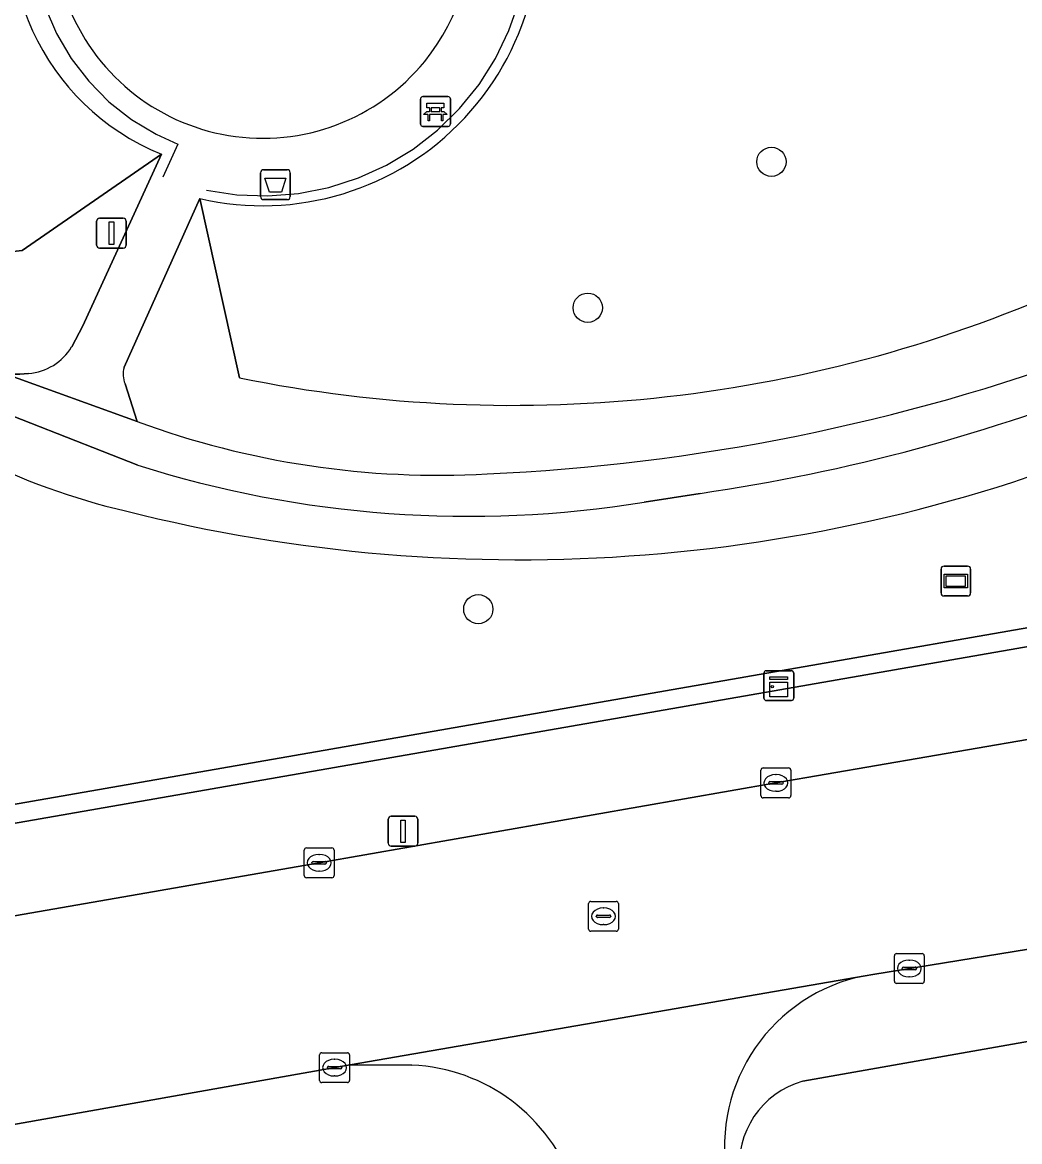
# Model space of a CAD drawing. Extents: x 162879 to 165540, y 384011 to 385181.
# Drawn here: x 164336.28 to 164369.65, y 384758.06 to 384795.54 of the extents above; entities that cross this region are included whole.
import ezdxf

# ---------------------------------------------------------------- set-up
doc = ezdxf.new("R2010")
doc.units = 0
for name, color, linetype in [('IMGEO_Afvalbak', 7, 'Continuous'), ('IMGEO_Bank', 7, 'Continuous'), ('IMGEO_Boom', 7, 'Continuous'), ('IMGEO_Groenvoorziening', 7, 'Continuous'), ('IMGEO_Hek', 7, 'Continuous'), ('IMGEO_Kast', 7, 'Continuous'), ('IMGEO_Kolk', 7, 'Continuous'), ('IMGEO_Lichtmast', 7, 'Continuous'), ('IMGEO_Rijbaan_lokaal_gesloten', 7, 'Continuous'), ('IMGEO_Rijbaan_lokaal_open', 7, 'Continuous'), ('IMGEO_Rioolput', 7, 'Continuous'), ('IMGEO_Terreindeel_zand', 7, 'Continuous'), ('IMGEO_Verkeersbordpaal', 7, 'Continuous'), ('IMGEO_Verkeerseiland_open', 7, 'Continuous'), ('IMGEO_Verklikker', 7, 'Continuous'), ('IMGEO_Voetpad_gesloten', 7, 'Continuous'), ('IMGEO_Voetpad_open', 7, 'Continuous')]:
    doc.layers.add(name, color=color, linetype=linetype)

msp = doc.modelspace()

# ---------------------------------------------------------------- linework, layer by layer
at = {"layer": 'IMGEO_Afvalbak'}
for p, q in [((164344.25, 384789.703), (164344.25, 384790.503)), ((164344.25, 384790.503), (164344.25, 384789.703)), ((164344.35, 384790.603), (164345.14, 384790.603)), ((164345.14, 384790.603), (164344.35, 384790.603)), ((164345.24, 384790.503), (164345.24, 384789.703)), ((164345.24, 384789.703), (164345.24, 384790.503)), ((164345.14, 384789.603), (164344.35, 384789.603)), ((164344.35, 384789.603), (164345.14, 384789.603))]:
    msp.add_line(p, q, dxfattribs=at)
msp.add_lwpolyline([(164344.393, 384790.317), (164345.097, 384790.317), (164344.948, 384789.847), (164344.542, 384789.847), (164344.393, 384790.317)], dxfattribs=at)
for centre, start, end in [((164344.35, 384790.503), 90, 180), ((164344.35, 384790.503), 90, 180), ((164345.14, 384790.503), 0, 90), ((164345.14, 384790.503), 360, 90), ((164344.35, 384789.703), 180, 270), ((164344.35, 384789.703), 180, 270), ((164345.14, 384789.703), 270, 0), ((164345.14, 384789.703), 270, 0)]:
    msp.add_arc(centre, 0.1, start, end, dxfattribs=at)
at = {"layer": 'IMGEO_Bank'}
for p, q in [((164349.6, 384792.127), (164349.6, 384792.968)), ((164349.6, 384792.968), (164349.6, 384792.127)), ((164349.675, 384793.052), (164350.516, 384793.052)), ((164350.516, 384793.052), (164349.675, 384793.052)), ((164350.6, 384792.977), (164350.6, 384792.136)), ((164350.6, 384792.136), (164350.6, 384792.977)), ((164349.909, 384792.558), (164349.909, 384792.664)), ((164349.953, 384792.664), (164349.953, 384792.558)), ((164350.241, 384792.67), (164349.959, 384792.67)), ((164350.247, 384792.558), (164350.247, 384792.664)), ((164350.291, 384792.664), (164350.291, 384792.558)), ((164350.297, 384792.45), (164349.904, 384792.45)), ((164349.959, 384792.552), (164350.241, 384792.552)), ((164350.525, 384792.052), (164349.684, 384792.052)), ((164349.684, 384792.052), (164350.525, 384792.052))]:
    msp.add_line(p, q, dxfattribs=at)
for points in [[(164349.903, 384792.67), (164349.817, 384792.67), (164349.817, 384792.831), (164350.38, 384792.831), (164350.38, 384792.67), (164350.297, 384792.67)], [(164349.847, 384792.45), (164349.705, 384792.45), (164349.817, 384792.552), (164349.903, 384792.552)], [(164349.897, 384792.443), (164349.897, 384792.236), (164349.854, 384792.236), (164349.854, 384792.443)], [(164350.297, 384792.552), (164350.38, 384792.552), (164350.492, 384792.45), (164350.353, 384792.45)], [(164350.347, 384792.443), (164350.347, 384792.236), (164350.303, 384792.236), (164350.303, 384792.443)]]:
    msp.add_lwpolyline(points, dxfattribs=at)
for centre, radius, start, end in [((164349.678, 384792.974), 0.0779, 92.4484, 184.2845), ((164349.678, 384792.974), 0.0779, 92.4484, 184.2845), ((164350.522, 384792.974), 0.0779, 2.4484, 94.2845), ((164350.522, 384792.974), 0.0779, 2.4484, 94.2845), ((164349.902, 384792.663), 0.00671, 2.8957, 87.1043), ((164349.902, 384792.559), 0.00671, 272.8957, 357.1043), ((164349.959, 384792.663), 0.00671, 92.8957, 177.1043), ((164349.959, 384792.559), 0.00671, 182.8957, 267.1043), ((164350.241, 384792.663), 0.00671, 2.8957, 87.1043), ((164350.241, 384792.559), 0.00671, 272.8957, 357.1043), ((164350.298, 384792.663), 0.00671, 92.8957, 177.1043), ((164350.298, 384792.559), 0.00671, 182.8957, 267.1043), ((164349.847, 384792.443), 0.00671, 2.8957, 87.1043), ((164349.904, 384792.443), 0.00671, 92.8957, 177.1043), ((164350.296, 384792.443), 0.00671, 2.8957, 87.1043), ((164350.353, 384792.443), 0.00671, 92.8957, 177.1043), ((164349.678, 384792.13), 0.0779, 182.4484, 274.2845), ((164349.678, 384792.13), 0.0779, 182.4484, 274.2845), ((164350.522, 384792.13), 0.0779, 272.4484, 4.2845), ((164350.522, 384792.13), 0.0779, 272.4484, 4.2845)]:
    msp.add_arc(centre, radius, start, end, dxfattribs=at)
at = {"layer": 'IMGEO_Boom'}
for centre in [(164361.347, 384790.867), (164355.199, 384785.981), (164351.536, 384775.89)]:
    msp.add_circle(centre, 0.489, dxfattribs=at)
at = {"layer": 'IMGEO_Groenvoorziening'}
for points in [[(164325.845, 384790.757), (164333.596, 384787.6), (164336.268, 384787.898), (164340.93, 384791.126)], [(164337.925, 384784.67), (164338.304, 384785.38), (164340.93, 384791.126), (164336.268, 384787.898), (164333.596, 384787.6), (164325.845, 384790.757)], [(164343.545, 384783.635), (164342.212, 384789.636), (164339.682, 384783.987)], [(164342.212, 384789.636), (164343.545, 384783.635)], [(164322.894, 384789.312), (164335.727, 384783.755), (164336.194, 384783.755), (164336.485, 384783.783)], [(164340.139, 384780.709), (164335.354, 384782.585), (164324.417, 384787.373)], [(164339.713, 384783.431), (164340.112, 384782.175)], [(164282.829, 384765.172), (164283.45, 384761.019), (164283.687, 384760.203), (164300.25, 384763.088), (164300.077, 384764.098), (164299.838, 384765.042), (164303.716, 384765.684), (164303.794, 384764.751), (164303.957, 384763.77), (164379.249, 384776.9), (164399.038, 384780.326)], [(164358.958, 384779.768), (164357.09, 384779.473)], [(164371.502, 384761.692), (164362.401, 384760.083)]]:
    msp.add_lwpolyline(points, dxfattribs=at)
for centre, radius, start, end in [((164344.308, 384798.66), 9.264, 256.9201, 77.0851), ((164343.956, 384798.6), 8.064, 161.028, 247.9624), ((164352.688, 384828.569), 45.855, 258.4985, 294.4368), ((164352.688, 384828.569), 45.855, 258.4985, 294.4368), ((164336.34, 384785.63), 1.853, 274.4809, 328.7829), ((164348.795, 384848.017), 67.668, 272.57644, 290.24989), ((164340.446, 384783.751), 0.8, 162.8272, 203.5553), ((164350.08, 384841.152), 62.023, 278.22963, 291.96902), ((164350.21, 384809.56), 29.187, 249.7592, 273.196), ((164352.894, 384831.377), 53.832, 255.8467, 293.1567), ((164352.894, 384831.377), 53.832, 255.8467, 293.1567), ((164344.891, 384801.342), 22.756, 243.2198, 256.8935), ((164344.891, 384801.342), 22.756, 243.2198, 256.8935), ((164351.21, 384815.686), 36.687, 252.4362, 279.223), ((164363.173, 384757.289), 2.899, 105.4477, 186.9791)]:
    msp.add_arc(centre, radius, start, end, dxfattribs=at)
at = {"layer": 'IMGEO_Hek'}
for points in [[(164337.04, 384796.042), (164337.42, 384795.158), (164337.907, 384794.328), (164338.494, 384793.565), (164339.171, 384792.88), (164339.928, 384792.285), (164340.752, 384791.789), (164341.479, 384791.458), (164340.971, 384790.349)], [(164342.433, 384789.922), (164343.456, 384789.765), (164344.491, 384789.727), (164345.522, 384789.809), (164346.538, 384790.01), (164347.523, 384790.327), (164348.466, 384790.756), (164349.352, 384791.291), (164350.17, 384791.924), (164350.91, 384792.648), (164351.561, 384793.453), (164352.115, 384794.328), (164352.563, 384795.261), (164352.901, 384796.239)]]:
    msp.add_lwpolyline(points, dxfattribs=at)
at = {"layer": 'IMGEO_Kast'}
for p, q in [((164361.17, 384773.831), (164362.011, 384773.831)), ((164362.011, 384773.831), (164361.17, 384773.831)), ((164361.095, 384772.906), (164361.095, 384773.747)), ((164361.095, 384773.747), (164361.095, 384772.906)), ((164362.095, 384773.756), (164362.095, 384772.915)), ((164362.095, 384772.915), (164362.095, 384773.756)), ((164362.02, 384772.831), (164361.179, 384772.831)), ((164361.179, 384772.831), (164362.02, 384772.831))]:
    msp.add_line(p, q, dxfattribs=at)
for points in [[(164361.29, 384773.621), (164361.89, 384773.621), (164361.89, 384773.536), (164361.29, 384773.536), (164361.29, 384773.621)], [(164361.29, 384773.446), (164361.89, 384773.446), (164361.89, 384772.957), (164361.29, 384772.957), (164361.29, 384773.446)]]:
    msp.add_lwpolyline(points, dxfattribs=at)
msp.add_circle((164361.374, 384773.295), 0.0377, dxfattribs=at)
for centre, start, end in [((164361.173, 384773.753), 92.4484, 184.2845), ((164361.173, 384773.753), 92.4484, 184.2845), ((164362.017, 384773.753), 2.4484, 94.2845), ((164362.017, 384773.753), 2.4484, 94.2845), ((164361.173, 384772.909), 182.4484, 274.2845), ((164361.173, 384772.909), 182.4484, 274.2845), ((164362.017, 384772.909), 272.4484, 4.2845), ((164362.017, 384772.909), 272.4484, 4.2845)]:
    msp.add_arc(centre, 0.0779, start, end, dxfattribs=at)
at = {"layer": 'IMGEO_Kolk'}
for p, q in [((164360.997, 384769.647), (164360.997, 384770.499)), ((164361.072, 384770.573), (164361.924, 384770.573)), ((164361.998, 384770.499), (164361.998, 384769.647)), ((164361.256, 384770.067), (164361.256, 384770.079)), ((164361.299, 384770.116), (164361.697, 384770.116)), ((164361.485, 384770.353), (164361.51, 384770.353)), ((164361.74, 384770.079), (164361.74, 384770.067)), ((164361.694, 384770.03), (164361.296, 384770.03)), ((164361.508, 384769.793), (164361.483, 384769.793)), ((164361.924, 384769.573), (164361.072, 384769.573)), ((164345.708, 384766.974), (164345.708, 384767.826)), ((164345.783, 384767.9), (164346.635, 384767.9)), ((164346.709, 384767.826), (164346.709, 384766.974)), ((164346.196, 384767.68), (164346.221, 384767.68)), ((164345.967, 384767.394), (164345.967, 384767.406)), ((164346.405, 384767.357), (164346.007, 384767.357)), ((164346.01, 384767.443), (164346.408, 384767.443)), ((164346.219, 384767.12), (164346.194, 384767.12)), ((164346.451, 384767.406), (164346.451, 384767.394)), ((164346.635, 384766.9), (164345.783, 384766.9)), ((164365.462, 384763.435), (164365.462, 384764.287)), ((164365.537, 384764.361), (164366.389, 384764.361)), ((164365.95, 384764.141), (164365.975, 384764.141)), ((164366.463, 384764.287), (164366.463, 384763.435)), ((164365.721, 384763.855), (164365.721, 384763.867)), ((164366.159, 384763.818), (164365.761, 384763.818)), ((164365.764, 384763.904), (164366.162, 384763.904)), ((164366.205, 384763.867), (164366.205, 384763.855)), ((164366.389, 384763.361), (164365.537, 384763.361)), ((164365.973, 384763.581), (164365.948, 384763.581)), ((164346.225, 384760.116), (164346.225, 384760.968)), ((164346.3, 384761.042), (164347.152, 384761.042)), ((164346.713, 384760.822), (164346.738, 384760.822)), ((164347.226, 384760.968), (164347.226, 384760.116)), ((164346.484, 384760.536), (164346.484, 384760.548)), ((164346.922, 384760.499), (164346.524, 384760.499)), ((164346.527, 384760.585), (164346.925, 384760.585)), ((164346.968, 384760.548), (164346.968, 384760.536)), ((164347.152, 384760.042), (164346.3, 384760.042)), ((164346.736, 384760.262), (164346.711, 384760.262))]:
    msp.add_line(p, q, dxfattribs=at)
for points in [[(164360.997, 384769.647), (164360.997, 384770.499)], [(164361.072, 384770.573), (164361.924, 384770.573)], [(164361.998, 384770.499), (164361.998, 384769.647)], [(164361.924, 384769.573), (164361.072, 384769.573)], [(164345.708, 384766.974), (164345.708, 384767.826)], [(164345.783, 384767.9), (164346.635, 384767.9)], [(164346.709, 384767.826), (164346.709, 384766.974)], [(164346.635, 384766.9), (164345.783, 384766.9)], [(164365.462, 384763.435), (164365.462, 384764.287)], [(164365.537, 384764.361), (164366.389, 384764.361)], [(164366.463, 384764.287), (164366.463, 384763.435)], [(164366.389, 384763.361), (164365.537, 384763.361)], [(164346.225, 384760.116), (164346.225, 384760.968)], [(164346.3, 384761.042), (164347.152, 384761.042)], [(164347.226, 384760.968), (164347.226, 384760.116)], [(164347.152, 384760.042), (164346.3, 384760.042)]]:
    msp.add_lwpolyline(points, dxfattribs=at)
for centre, radius, start, end in [((164361.074, 384770.497), 0.0765, 91.552, 178.448), ((164361.074, 384770.497), 0.0765, 91.552, 178.448), ((164361.922, 384770.497), 0.0765, 1.552, 88.448), ((164361.922, 384770.497), 0.0765, 1.552, 88.448), ((164361.296, 384770.076), 0.0403, 85.8775, 175.7526), ((164361.701, 384770.078), 0.0386, 1.7309, 96.639), ((164361.293, 384770.066), 0.0366, 178.938, 274.7102), ((164361.697, 384770.073), 0.043, 264.8664, 352.4533), ((164361.074, 384769.649), 0.0765, 181.552, 268.448), ((164361.074, 384769.649), 0.0765, 181.552, 268.448), ((164361.922, 384769.649), 0.0765, 271.552, 358.448), ((164361.922, 384769.649), 0.0765, 271.552, 358.448), ((164345.785, 384767.824), 0.0765, 91.552, 178.448), ((164345.785, 384767.824), 0.0765, 91.552, 178.448), ((164346.633, 384767.824), 0.0765, 1.552, 88.448), ((164346.633, 384767.824), 0.0765, 1.552, 88.448), ((164346.007, 384767.403), 0.0403, 85.8775, 175.7526), ((164346.004, 384767.393), 0.0366, 178.938, 274.7102), ((164346.408, 384767.4), 0.043, 264.8664, 352.4533), ((164346.412, 384767.405), 0.0386, 1.7309, 96.639), ((164345.785, 384766.976), 0.0765, 181.552, 268.448), ((164345.785, 384766.976), 0.0765, 181.552, 268.448), ((164346.633, 384766.976), 0.0765, 271.552, 358.448), ((164346.633, 384766.976), 0.0765, 271.552, 358.448), ((164365.539, 384764.285), 0.0765, 91.552, 178.448), ((164365.539, 384764.285), 0.0765, 91.552, 178.448), ((164366.387, 384764.285), 0.0765, 1.552, 88.448), ((164366.387, 384764.285), 0.0765, 1.552, 88.448), ((164365.761, 384763.864), 0.0403, 85.8775, 175.7526), ((164365.758, 384763.854), 0.0366, 178.938, 274.7102), ((164366.162, 384763.861), 0.043, 264.8664, 352.4533), ((164366.166, 384763.866), 0.0386, 1.7309, 96.639), ((164365.539, 384763.437), 0.0765, 181.552, 268.448), ((164365.539, 384763.437), 0.0765, 181.552, 268.448), ((164366.387, 384763.437), 0.0765, 271.552, 358.448), ((164366.387, 384763.437), 0.0765, 271.552, 358.448), ((164346.302, 384760.966), 0.0765, 91.552, 178.448), ((164346.302, 384760.966), 0.0765, 91.552, 178.448), ((164347.15, 384760.966), 0.0765, 1.552, 88.448), ((164347.15, 384760.966), 0.0765, 1.552, 88.448), ((164346.524, 384760.545), 0.0403, 85.8775, 175.7526), ((164346.521, 384760.535), 0.0366, 178.938, 274.7102), ((164346.925, 384760.542), 0.043, 264.8664, 352.4533), ((164346.929, 384760.547), 0.0386, 1.7309, 96.639), ((164346.302, 384760.118), 0.0765, 181.552, 268.448), ((164346.302, 384760.118), 0.0765, 181.552, 268.448), ((164347.15, 384760.118), 0.0765, 271.552, 358.448), ((164347.15, 384760.118), 0.0765, 271.552, 358.448)]:
    msp.add_arc(centre, radius, start, end, dxfattribs=at)
for centre, major_axis, ratio, start_param, end_param in [((164361.484, 384770.073), (-0.387, 0.002), 0.722429, 4.712389, 7.853982), ((164361.509, 384770.073), (-0.39, 0.002), 0.717154, 1.570796, 4.712389), ((164346.195, 384767.4), (-0.387, 0.002), 0.722429, 4.712389, 7.853982), ((164346.22, 384767.4), (-0.39, 0.002), 0.717154, 1.570796, 4.712389), ((164365.949, 384763.861), (-0.387, 0.002), 0.722429, 4.712389, 7.853982), ((164365.974, 384763.861), (-0.39, 0.002), 0.717154, 1.570796, 4.712389), ((164346.712, 384760.542), (-0.387, 0.002), 0.722429, 4.712389, 7.853982), ((164346.737, 384760.542), (-0.39, 0.002), 0.717154, 1.570796, 4.712389)]:
    msp.add_ellipse(centre, major_axis=major_axis, ratio=ratio, start_param=start_param, end_param=end_param, dxfattribs=at)
at = {"layer": 'IMGEO_Lichtmast'}
for p, q in [((164348.623, 384768.956), (164349.413, 384768.956)), ((164349.413, 384768.956), (164348.623, 384768.956)), ((164348.523, 384768.056), (164348.523, 384768.856)), ((164348.523, 384768.856), (164348.523, 384768.056)), ((164349.513, 384768.856), (164349.513, 384768.056)), ((164349.513, 384768.056), (164349.513, 384768.856)), ((164349.413, 384767.956), (164348.623, 384767.956)), ((164348.623, 384767.956), (164349.413, 384767.956))]:
    msp.add_line(p, q, dxfattribs=at)
msp.add_lwpolyline([(164348.943, 384768.831), (164349.093, 384768.831), (164349.093, 384768.081), (164348.943, 384768.081), (164348.943, 384768.831)], dxfattribs=at)
for centre, start, end in [((164348.623, 384768.856), 90, 180), ((164348.623, 384768.856), 90, 180), ((164349.413, 384768.856), 0, 90), ((164349.413, 384768.856), 360, 90), ((164348.623, 384768.056), 180, 270), ((164348.623, 384768.056), 180, 270), ((164349.413, 384768.056), 270, 0), ((164349.413, 384768.056), 270, 0)]:
    msp.add_arc(centre, 0.1, start, end, dxfattribs=at)
at = {"layer": 'IMGEO_Rijbaan_lokaal_gesloten'}
for points in [[(164371.601, 384771.819), (164361.498, 384770.071), (164346.209, 384767.398), (164324.914, 384763.697), (164289.347, 384757.489), (164279.535, 384755.77), (164266.209, 384753.43), (164257.378, 384751.922), (164246.314, 384750), (164240.108, 384748.922), (164237.753, 384748.5), (164184.34, 384739.338), (164178.884, 384738.404), (164123.872, 384728.793), (164118.192, 384727.8)], [(164239.041, 384741.721), (164240.196, 384741.928), (164240.504, 384741.984), (164259.24, 384745.138), (164264.928, 384746.16), (164287.286, 384750), (164347.249, 384760.637), (164364.484, 384763.619), (164364.744, 384763.664), (164371.872, 384764.823)]]:
    msp.add_lwpolyline(points, dxfattribs=at)
at = {"layer": 'IMGEO_Rijbaan_lokaal_open'}
for points in [[(164364.484, 384763.619), (164347.249, 384760.637), (164349.316, 384760.623)], [(164349.316, 384760.623), (164347.249, 384760.637), (164287.286, 384750), (164264.928, 384746.16), (164265.088, 384745.263), (164264.791, 384745.214), (164265.614, 384740.194)]]:
    msp.add_lwpolyline(points, dxfattribs=at)
for centre, radius, start, end in [((164365.606, 384757.901), 5.827, 101.1052, 189.7661), ((164349.062, 384754.642), 5.986, 18.7068, 87.567), ((164349.062, 384754.642), 5.986, 18.7068, 87.567)]:
    msp.add_arc(centre, radius, start, end, dxfattribs=at)
at = {"layer": 'IMGEO_Rioolput'}
for p, q in [((164355.227, 384765.182), (164355.227, 384766.034)), ((164355.302, 384766.108), (164356.154, 384766.108)), ((164356.228, 384766.034), (164356.228, 384765.182)), ((164355.486, 384765.602), (164355.486, 384765.614)), ((164355.529, 384765.651), (164355.927, 384765.651)), ((164355.715, 384765.888), (164355.74, 384765.888)), ((164355.97, 384765.614), (164355.97, 384765.602)), ((164355.924, 384765.565), (164355.526, 384765.565)), ((164355.738, 384765.328), (164355.713, 384765.328)), ((164356.154, 384765.108), (164355.302, 384765.108))]:
    msp.add_line(p, q, dxfattribs=at)
for points in [[(164355.227, 384765.182), (164355.227, 384766.034)], [(164355.302, 384766.108), (164356.154, 384766.108)], [(164356.228, 384766.034), (164356.228, 384765.182)], [(164356.154, 384765.108), (164355.302, 384765.108)]]:
    msp.add_lwpolyline(points, dxfattribs=at)
for centre, radius, start, end in [((164355.304, 384766.032), 0.0765, 91.552, 178.448), ((164355.304, 384766.032), 0.0765, 91.552, 178.448), ((164356.152, 384766.032), 0.0765, 1.552, 88.448), ((164356.152, 384766.032), 0.0765, 1.552, 88.448), ((164355.526, 384765.611), 0.0403, 85.8775, 175.7526), ((164355.523, 384765.601), 0.0366, 178.938, 274.7102), ((164355.927, 384765.608), 0.043, 264.8664, 352.4533), ((164355.931, 384765.613), 0.0386, 1.7309, 96.639), ((164355.304, 384765.184), 0.0765, 181.552, 268.448), ((164355.304, 384765.184), 0.0765, 181.552, 268.448), ((164356.152, 384765.184), 0.0765, 271.552, 358.448), ((164356.152, 384765.184), 0.0765, 271.552, 358.448)]:
    msp.add_arc(centre, radius, start, end, dxfattribs=at)
for centre, major_axis, ratio, start_param, end_param in [((164355.714, 384765.608), (-0.387, 0.002), 0.722429, 4.712389, 7.853982), ((164355.739, 384765.608), (-0.39, 0.002), 0.717154, 1.570796, 4.712389)]:
    msp.add_ellipse(centre, major_axis=major_axis, ratio=ratio, start_param=start_param, end_param=end_param, dxfattribs=at)
at = {"layer": 'IMGEO_Terreindeel_zand'}
for centre, start, end in [((164344.323, 384798.649), 320.797, 140.19), ((164344.321, 384798.646), 140.1623, 320.8247)]:
    msp.add_arc(centre, 6.991, start, end, dxfattribs=at)
at = {"layer": 'IMGEO_Verkeersbordpaal'}
for p, q in [((164338.761, 384788.078), (164338.761, 384788.878)), ((164338.761, 384788.878), (164338.761, 384788.078)), ((164338.861, 384788.978), (164339.651, 384788.978)), ((164339.651, 384788.978), (164338.861, 384788.978)), ((164339.751, 384788.878), (164339.751, 384788.078)), ((164339.751, 384788.078), (164339.751, 384788.878)), ((164339.651, 384787.978), (164338.861, 384787.978)), ((164338.861, 384787.978), (164339.651, 384787.978))]:
    msp.add_line(p, q, dxfattribs=at)
msp.add_lwpolyline([(164339.181, 384788.853), (164339.331, 384788.853), (164339.331, 384788.103), (164339.181, 384788.103), (164339.181, 384788.853)], dxfattribs=at)
for centre, start, end in [((164338.861, 384788.878), 90, 180), ((164338.861, 384788.878), 90, 180), ((164339.651, 384788.878), 0, 90), ((164339.651, 384788.878), 360, 90), ((164338.861, 384788.078), 180, 270), ((164338.861, 384788.078), 180, 270), ((164339.651, 384788.078), 270, 0), ((164339.651, 384788.078), 270, 0)]:
    msp.add_arc(centre, 0.1, start, end, dxfattribs=at)
at = {"layer": 'IMGEO_Verkeerseiland_open'}
msp.add_lwpolyline([(164399.113, 384779.726), (164399.038, 384780.326), (164379.249, 384776.9), (164303.957, 384763.77), (164304.007, 384763.468), (164304.173, 384763.168)], close=True, dxfattribs=at)
at = {"layer": 'IMGEO_Verklikker'}
for p, q in [((164367.024, 384776.432), (164367.024, 384777.232)), ((164367.024, 384777.232), (164367.024, 384776.432)), ((164367.124, 384777.332), (164367.914, 384777.332)), ((164367.914, 384777.332), (164367.124, 384777.332)), ((164368.014, 384777.232), (164368.014, 384776.432)), ((164368.014, 384776.432), (164368.014, 384777.232)), ((164367.914, 384776.332), (164367.124, 384776.332)), ((164367.124, 384776.332), (164367.914, 384776.332))]:
    msp.add_line(p, q, dxfattribs=at)
for points in [[(164367.125, 384777.064), (164367.913, 384777.064), (164367.913, 384776.6), (164367.125, 384776.6), (164367.125, 384777.064)], [(164367.19, 384776.999), (164367.19, 384776.665), (164367.848, 384776.665), (164367.848, 384776.999), (164367.19, 384776.999)]]:
    msp.add_lwpolyline(points, dxfattribs=at)
for centre, start, end in [((164367.124, 384777.232), 90, 180), ((164367.124, 384777.232), 90, 180), ((164367.914, 384777.232), 0, 90), ((164367.914, 384777.232), 360, 90), ((164367.124, 384776.432), 180, 270), ((164367.124, 384776.432), 180, 270), ((164367.914, 384776.432), 270, 0), ((164367.914, 384776.432), 270, 0)]:
    msp.add_arc(centre, 0.1, start, end, dxfattribs=at)
at = {"layer": 'IMGEO_Voetpad_gesloten'}
for points in [[(164340.112, 384782.175), (164335.727, 384783.755), (164322.894, 384789.312)], [(164324.417, 384787.373), (164335.354, 384782.585), (164340.139, 384780.709)], [(164357.09, 384779.473), (164358.958, 384779.768)]]:
    msp.add_lwpolyline(points, dxfattribs=at)
for centre, radius, start, end in [((164348.795, 384848.017), 67.668, 272.57644, 290.24989), ((164350.08, 384841.152), 62.023, 278.22963, 291.96902), ((164350.21, 384809.56), 29.187, 249.7592, 273.196), ((164351.21, 384815.686), 36.687, 252.4362, 279.223)]:
    msp.add_arc(centre, radius, start, end, dxfattribs=at)
at = {"layer": 'IMGEO_Voetpad_open'}
for points in [[(164340.93, 384791.126), (164338.304, 384785.38), (164337.925, 384784.67)], [(164339.682, 384783.987), (164342.212, 384789.636)], [(164336.485, 384783.783), (164336.194, 384783.755), (164335.727, 384783.755), (164340.112, 384782.175), (164339.713, 384783.431)], [(164399.113, 384779.726), (164304.173, 384763.168), (164300.283, 384762.485), (164283.781, 384759.634), (164274.801, 384758.067), (164269.885, 384757.21), (164265.676, 384756.475), (164266.123, 384753.922), (164279.449, 384756.262), (164279.535, 384755.77), (164289.347, 384757.489), (164324.914, 384763.697), (164346.209, 384767.398), (164361.498, 384770.071)], [(164361.498, 384770.071), (164371.601, 384771.819)], [(164371.872, 384764.823), (164364.744, 384763.664), (164364.484, 384763.619)], [(164362.401, 384760.083), (164371.502, 384761.692)]]:
    msp.add_lwpolyline(points, dxfattribs=at)
for centre, radius, start, end in [((164344.308, 384798.66), 9.264, 256.9201, 77.0851), ((164344.323, 384798.649), 6.991, 320.797, 140.19), ((164344.321, 384798.646), 6.991, 140.1623, 320.8247), ((164343.956, 384798.6), 8.064, 161.028, 247.9624), ((164336.34, 384785.63), 1.853, 274.4809, 328.7829), ((164340.446, 384783.751), 0.8, 162.8272, 203.5553), ((164365.606, 384757.901), 5.827, 101.1052, 189.7661), ((164363.173, 384757.289), 2.899, 105.4477, 186.9791)]:
    msp.add_arc(centre, radius, start, end, dxfattribs=at)

doc.saveas('drawing.dxf')
